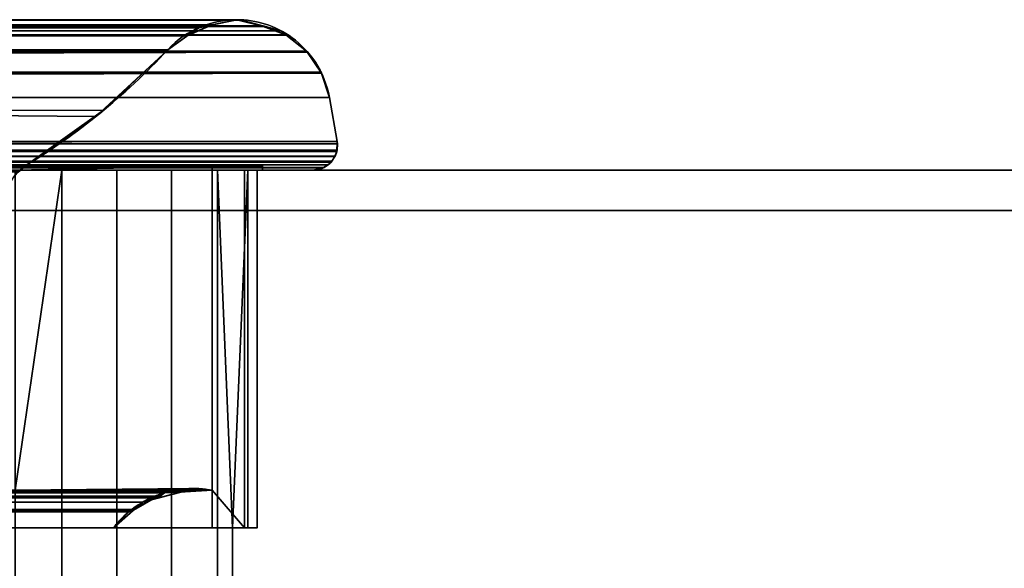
# Model space of a CAD drawing. Header units: millimetres. Extents: x -322 to 8072, y -96 to 57.
# Tile 293 of 295: x 7878 to 7926, y -20 to 7. Entities that reach past the tile are written whole.
import ezdxf

# ---------------------------------------------------------------- set-up
doc = ezdxf.new("R2010")
doc.units = ezdxf.units.MM
doc.layers.add('151', color=7, linetype='Continuous', true_color=0xffffff)

# ---------------------------------------------------------------- blocks, each defined once
blk = doc.blocks.new('UG_SURFACE_016')
at = {"layer": '151', "color": 252, "linetype": 'Continuous', "lineweight": 35}
for points in [[(7111.606, 7.417, 1896.394), (7110.51, 7.123, 1897.49), (7889.488, 7.105, 1897.488)], [(7111.711, 7.419, 1896.289), (7111.606, 7.417, 1896.394), (7889.488, 7.105, 1897.488)], [(7111.75, 7.42, 1896.25), (7111.711, 7.419, 1896.289), (7888.289, 7.403, 1896.289)], [(7889.488, 7.105, 1897.488), (7888.289, 7.403, 1896.289), (7111.711, 7.419, 1896.289)], [(7888.289, 7.403, 1896.289), (7111.781, 7.42, 1896.219), (7111.75, 7.42, 1896.25)], [(7111.781, 7.42, 1896.219), (7888.249, 7.413, 1896.249), (7888.219, 7.42, 1896.219)], [(7111.781, 7.42, 1896.219), (7888.289, 7.403, 1896.289), (7888.249, 7.413, 1896.249)], [(7888.219, 7.42, 1896.219), (7113.007, 7.134, 1894.993), (7111.781, 7.42, 1896.219)], [(7888.219, 7.42, 1896.219), (7886.992, 7.162, 1894.992), (7113.007, 7.134, 1894.993)], [(7500, 7.16, 447.51), (7500, 7.41, 448.752), (7888.25, 7.42, 448.75)], [(7888.25, 7.42, 448.75), (7888.394, 7.417, 448.606), (7500, 7.16, 447.51)], [(7886.953, 7.154, 450.047), (7500, 7.41, 448.752), (7500, 7.42, 448.804)], [(7500, 7.42, 448.804), (7500, 7.16, 450.039), (7886.946, 7.153, 450.054), (7886.953, 7.154, 450.047)], [(7886.953, 7.154, 450.047), (7888.219, 7.42, 448.781), (7500, 7.41, 448.752)], [(7888.219, 7.42, 448.781), (7888.25, 7.42, 448.75), (7888.25, 7.42, 448.75), (7500, 7.41, 448.752)], [(7888.394, 7.417, 448.606), (7889.49, 7.123, 447.511), (7500, 7.16, 447.51)], [(7888.219, 7.42, 448.781), (7886.953, 7.154, 1894.953), (7886.992, 7.162, 1894.992)], [(7888.219, 7.42, 448.781), (7886.953, 7.154, 450.047), (7886.953, 7.154, 1894.953)], [(7886.992, 7.162, 1894.992), (7888.25, 7.42, 448.75), (7888.219, 7.42, 448.781)], [(7886.992, 7.162, 1894.992), (7888.219, 7.42, 1896.219), (7888.25, 7.42, 448.75)], [(7888.219, 7.42, 1896.219), (7888.249, 7.413, 1896.249), (7888.25, 7.42, 448.75)], [(7888.25, 7.42, 448.75), (7888.249, 7.413, 1896.249), (7888.289, 7.403, 1896.289)], [(7888.289, 7.403, 1896.289), (7888.25, 7.42, 448.75), (7888.25, 7.42, 448.75)], [(7888.394, 7.417, 448.606), (7888.25, 7.42, 448.75), (7888.289, 7.403, 1896.289)], [(7888.289, 7.403, 1896.289), (7889.49, 7.123, 447.511), (7888.394, 7.417, 448.606)], [(7888.289, 7.403, 1896.289), (7889.488, 7.105, 1897.488), (7889.49, 7.123, 447.511)], [(7109.604, 6.879, 1898.396), (7109.355, 6.681, 1898.645), (7890.645, 6.681, 1898.645)], [(7889.538, 7.092, 1897.538), (7110.464, 7.11, 1897.536), (7109.604, 6.879, 1898.396)], [(7109.604, 6.879, 1898.396), (7890.396, 6.879, 1898.396), (7889.538, 7.092, 1897.538)], [(7109.604, 6.879, 1898.396), (7890.645, 6.681, 1898.645), (7890.396, 6.879, 1898.396)], [(7110.51, 7.123, 1897.49), (7110.464, 7.11, 1897.536), (7889.538, 7.092, 1897.538)], [(7110.51, 7.123, 1897.49), (7889.538, 7.092, 1897.538), (7889.488, 7.105, 1897.488)], [(7113.839, 6.94, 1894.161), (7113.042, 7.126, 1894.958), (7113.007, 7.134, 1894.993), (7886.992, 7.162, 1894.992)], [(7113.839, 6.94, 1894.161), (7886.992, 7.162, 1894.992), (7886.953, 7.154, 1894.953)], [(7886.953, 7.154, 1894.953), (7114.206, 6.666, 1893.794), (7113.839, 6.94, 1894.161)], [(7886.953, 7.154, 1894.953), (7886.346, 7.026, 1894.346), (7114.206, 6.666, 1893.794)], [(7886.346, 7.026, 1894.346), (7885.796, 6.635, 1893.795), (7114.206, 6.666, 1893.794)], [(7500, 7.05, 446.963), (7500, 7.16, 447.51), (7889.508, 7.118, 447.492)], [(7500, 7.16, 450.039), (7500, 7.033, 450.638), (7885.749, 6.602, 451.251)], [(7885.749, 6.602, 451.251), (7885.774, 6.619, 451.226), (7500, 7.16, 450.039)], [(7885.774, 6.619, 451.226), (7886.346, 7.026, 450.654), (7500, 7.16, 450.039)], [(7886.346, 7.026, 450.654), (7886.946, 7.153, 450.054), (7500, 7.16, 450.039)], [(7889.49, 7.123, 447.511), (7889.508, 7.118, 447.492), (7500, 7.16, 447.51)], [(7889.508, 7.118, 447.492), (7890.396, 6.879, 446.604), (7500, 7.05, 446.963)], [(7500, 6.651, 446.389), (7500, 7.05, 446.963), (7890.396, 6.879, 446.604)], [(7500, 7.033, 450.638), (7500, 6.631, 451.206), (7885.749, 6.602, 451.251)], [(7890.396, 6.879, 446.604), (7890.645, 6.681, 446.355), (7500, 6.651, 446.389)], [(7886.946, 7.153, 450.054), (7885.774, 6.619, 1893.774), (7885.796, 6.635, 1893.795)], [(7886.946, 7.153, 450.054), (7886.346, 7.026, 450.654), (7885.774, 6.619, 1893.774)], [(7886.346, 7.026, 450.654), (7885.774, 6.619, 451.226), (7885.774, 6.619, 1893.774)], [(7885.796, 6.635, 1893.795), (7886.953, 7.154, 450.047), (7886.946, 7.153, 450.054)], [(7885.796, 6.635, 1893.795), (7886.346, 7.026, 1894.346), (7886.953, 7.154, 450.047)], [(7886.346, 7.026, 1894.346), (7886.953, 7.154, 1894.953), (7886.953, 7.154, 450.047)], [(7889.508, 7.118, 447.492), (7889.49, 7.123, 447.511), (7889.488, 7.105, 1897.488)], [(7890.396, 6.879, 446.604), (7889.508, 7.118, 447.492), (7889.488, 7.105, 1897.488)], [(7889.488, 7.105, 1897.488), (7889.538, 7.092, 1897.538), (7890.396, 6.879, 446.604)], [(7890.645, 6.681, 446.355), (7889.538, 7.092, 1897.538), (7890.396, 6.879, 1898.396)], [(7889.538, 7.092, 1897.538), (7890.645, 6.681, 446.355), (7890.396, 6.879, 446.604)], [(7890.396, 6.879, 1898.396), (7890.645, 6.681, 1898.645), (7890.645, 6.681, 446.355)], [(7891.683, 5.856, 1899.683), (7891.668, 5.868, 1899.668), (7109.326, 6.658, 1898.674), (7108.332, 5.868, 1899.668)], [(7109.355, 6.681, 1898.645), (7109.326, 6.658, 1898.674), (7890.674, 6.658, 1898.674)], [(7891.668, 5.868, 1899.668), (7890.674, 6.658, 1898.674), (7109.326, 6.658, 1898.674)], [(7109.355, 6.681, 1898.645), (7890.674, 6.658, 1898.674), (7890.645, 6.681, 1898.645)], [(7114.235, 6.645, 1893.765), (7114.206, 6.666, 1893.794), (7885.796, 6.635, 1893.795)], [(7114.235, 6.645, 1893.765), (7885.796, 6.635, 1893.795), (7885.774, 6.619, 1893.774)], [(7885.774, 6.619, 1893.774), (7115.187, 5.936, 1892.813), (7114.235, 6.645, 1893.765)], [(7885.774, 6.619, 1893.774), (7884.813, 5.936, 1892.813), (7115.187, 5.936, 1892.813)], [(7890.645, 6.681, 446.355), (7890.654, 6.674, 446.346), (7500, 6.651, 446.389)], [(7500, 5.97, 445.407), (7500, 6.651, 446.389), (7890.654, 6.674, 446.346)], [(7890.654, 6.674, 446.346), (7891.668, 5.868, 445.332), (7500, 5.97, 445.407)], [(7500, 6.631, 451.206), (7500, 5.936, 452.187), (7884.813, 5.936, 452.187)], [(7884.813, 5.936, 452.187), (7885.749, 6.602, 451.251), (7500, 6.631, 451.206)], [(7884.813, 5.936, 1892.813), (7885.774, 6.619, 1893.774), (7885.774, 6.619, 451.226), (7885.749, 6.602, 451.251)], [(7885.749, 6.602, 451.251), (7884.813, 5.936, 452.187), (7884.813, 5.936, 1892.813)], [(7891.668, 5.868, 445.332), (7890.654, 6.674, 446.346), (7890.645, 6.681, 1898.645), (7890.674, 6.658, 1898.674)], [(7890.654, 6.674, 446.346), (7890.645, 6.681, 446.355), (7890.645, 6.681, 1898.645)], [(7890.674, 6.658, 1898.674), (7891.668, 5.868, 1899.668), (7891.668, 5.868, 445.332)], [(7108.317, 5.856, 1899.683), (7108.271, 5.819, 1899.729), (7892.406, 4.775, 1900.406)], [(7108.332, 5.868, 1899.668), (7108.317, 5.856, 1899.683), (7891.683, 5.856, 1899.683)], [(7108.317, 5.856, 1899.683), (7892.403, 4.785, 1900.403), (7892.389, 4.827, 1900.389)], [(7892.389, 4.827, 1900.389), (7891.729, 5.819, 1899.729), (7108.317, 5.856, 1899.683)], [(7892.406, 4.775, 1900.406), (7892.403, 4.785, 1900.403), (7108.317, 5.856, 1899.683)], [(7891.729, 5.819, 1899.729), (7891.683, 5.856, 1899.683), (7108.317, 5.856, 1899.683)], [(7120.219, 1.525, 1887.781), (7115.187, 5.936, 1892.813), (7884.813, 5.936, 1892.813)], [(7120.219, 1.525, 1887.781), (7884.813, 5.936, 1892.813), (7881.649, 2.955, 1889.65)], [(7500, 5.87, 445.345), (7500, 5.97, 445.407), (7891.668, 5.868, 445.332)], [(7500, 5.936, 452.187), (7500, 0.256, 459.144), (7877.856, 0.256, 459.144)], [(7877.856, 0.256, 459.144), (7881.263, 2.641, 455.737), (7500, 5.936, 452.187)], [(7881.263, 2.641, 455.737), (7884.813, 5.936, 452.187), (7500, 5.936, 452.187)], [(7891.668, 5.868, 445.332), (7891.672, 5.865, 445.328), (7500, 5.87, 445.345)], [(7500, 4.751, 444.652), (7500, 5.87, 445.345), (7891.672, 5.865, 445.328)], [(7891.672, 5.865, 445.328), (7891.729, 5.819, 445.271), (7500, 4.751, 444.652)], [(7884.813, 5.936, 1892.813), (7884.813, 5.936, 452.187), (7881.263, 2.641, 455.737)], [(7881.649, 2.955, 1889.65), (7884.813, 5.936, 1892.813), (7881.263, 2.641, 455.737)], [(7891.729, 5.819, 445.271), (7891.672, 5.865, 445.328), (7891.668, 5.868, 1899.668), (7891.683, 5.856, 1899.683)], [(7891.672, 5.865, 445.328), (7891.668, 5.868, 445.332), (7891.668, 5.868, 1899.668)], [(7892.403, 4.785, 444.597), (7891.683, 5.856, 1899.683), (7891.729, 5.819, 1899.729)], [(7891.683, 5.856, 1899.683), (7892.403, 4.785, 444.597), (7892.389, 4.827, 444.611)], [(7892.389, 4.827, 444.611), (7891.729, 5.819, 445.271), (7891.683, 5.856, 1899.683)], [(7892.406, 4.775, 1900.406), (7108.271, 5.819, 1899.729), (7107.611, 4.827, 1900.389)], [(7500, 4.751, 444.652), (7891.729, 5.819, 445.271), (7892.389, 4.827, 444.611)], [(7892.403, 4.785, 444.597), (7891.729, 5.819, 1899.729), (7892.389, 4.827, 1900.389)], [(7892.406, 4.775, 1900.406), (7107.594, 4.775, 1900.406), (7107.203, 3.582, 1900.797), (7892.797, 3.582, 1900.797)], [(7107.597, 4.785, 1900.403), (7107.594, 4.775, 1900.406), (7892.406, 4.775, 1900.406)], [(7107.611, 4.827, 1900.389), (7107.597, 4.785, 1900.403), (7892.406, 4.775, 1900.406)], [(7892.389, 4.827, 444.611), (7892.403, 4.785, 444.597), (7500, 4.751, 444.652)], [(7892.403, 4.785, 444.597), (7892.403, 4.783, 444.597), (7500, 4.751, 444.652)], [(7500, 3.582, 444.203), (7500, 4.37, 444.415), (7892.403, 4.783, 444.597)], [(7892.403, 4.783, 444.597), (7892.797, 3.582, 444.203), (7500, 3.582, 444.203)], [(7500, 4.37, 444.415), (7500, 4.751, 444.652), (7892.403, 4.783, 444.597)], [(7892.389, 4.827, 1900.389), (7892.403, 4.785, 1900.403), (7892.403, 4.785, 444.597)], [(7892.797, 3.582, 444.203), (7892.403, 4.783, 444.597), (7892.403, 4.785, 1900.403), (7892.406, 4.775, 1900.406)], [(7892.403, 4.783, 444.597), (7892.403, 4.785, 444.597), (7892.403, 4.785, 1900.403)], [(7892.406, 4.775, 1900.406), (7892.797, 3.582, 1900.797), (7892.797, 3.582, 444.203)], [(7107.203, 3.582, 1900.797), (7106.818, 1.409, 1901.182), (7893.182, 1.409, 1901.182), (7892.797, 3.582, 1900.797)], [(7500, 3.582, 444.203), (7892.797, 3.582, 444.203), (7893.182, 1.409, 443.818), (7500, 1.409, 443.818)], [(7892.797, 3.582, 1900.797), (7893.182, 1.409, 1901.182), (7893.182, 1.409, 443.818), (7892.797, 3.582, 444.203)], [(7122.144, 0.256, 1885.856), (7120.219, 1.525, 1887.781), (7881.649, 2.955, 1889.65)], [(7881.649, 2.955, 1889.65), (7877.856, 0.256, 1885.856), (7122.144, 0.256, 1885.856)], [(7881.649, 2.955, 1889.65), (7881.263, 2.641, 455.737), (7877.856, 0.256, 459.144)], [(7877.856, 0.256, 459.144), (7877.856, 0.256, 1885.856), (7881.649, 2.955, 1889.65)], [(7893.182, 1.409, 1901.182), (7106.802, 1.121, 1901.197), (7106.841, 0.919, 1901.16)], [(7893.182, 1.409, 1901.182), (7106.818, 1.409, 1901.182), (7106.802, 1.121, 1901.197)], [(7106.841, 0.919, 1901.16), (7893.196, 1.299, 1901.196), (7893.182, 1.409, 1901.182)], [(7893.179, 0.978, 1901.179), (7893.196, 1.299, 1901.196), (7106.841, 0.919, 1901.16)], [(7106.841, 0.919, 1901.16), (7893.16, 0.92, 1901.161), (7893.179, 0.978, 1901.179)], [(7500, 0.915, 443.834), (7500, 1.409, 443.818), (7893.182, 1.409, 443.818)], [(7893.182, 1.409, 443.818), (7893.196, 1.299, 443.804), (7500, 0.915, 443.834)], [(7500, 0.915, 443.834), (7893.196, 1.299, 443.804), (7893.179, 0.978, 443.821)], [(7893.179, 0.978, 443.821), (7893.16, 0.92, 443.839), (7500, 0.915, 443.834)], [(7893.182, 1.409, 1901.182), (7893.16, 0.92, 443.839), (7893.179, 0.978, 443.821)], [(7893.182, 1.409, 1901.182), (7893.196, 1.299, 1901.196), (7893.16, 0.919, 443.84)], [(7893.16, 0.919, 443.84), (7893.16, 0.92, 443.839), (7893.182, 1.409, 1901.182)], [(7893.16, 0.919, 443.84), (7893.196, 1.299, 1901.196), (7893.179, 0.978, 1901.179)], [(7893.179, 0.978, 1901.179), (7893.16, 0.92, 1901.161), (7893.16, 0.919, 443.84)], [(7893.179, 0.978, 443.821), (7893.196, 1.299, 443.804), (7893.182, 1.409, 1901.182)], [(7893.196, 1.299, 443.804), (7893.182, 1.409, 443.818), (7893.182, 1.409, 1901.182)], [(7893.16, 0.919, 1901.16), (7893.16, 0.92, 1901.161), (7106.841, 0.919, 1901.16)], [(7106.841, 0.919, 1901.16), (7106.841, 0.918, 1901.159), (7893.07, 0.665, 1901.07)], [(7893.07, 0.665, 1901.07), (7893.085, 0.687, 1901.085), (7106.841, 0.919, 1901.16)], [(7893.085, 0.687, 1901.085), (7893.16, 0.919, 1901.16), (7106.841, 0.919, 1901.16)], [(7893.07, 0.665, 1901.07), (7106.841, 0.918, 1901.159), (7106.855, 0.842, 1901.145)], [(7106.855, 0.842, 1901.145), (7106.932, 0.667, 1901.068), (7893.07, 0.665, 1901.07)], [(7893.07, 0.664, 1901.07), (7106.932, 0.667, 1901.068), (7106.933, 0.666, 1901.067)], [(7893.07, 0.664, 1901.07), (7893.07, 0.665, 1901.07), (7106.932, 0.667, 1901.068)], [(7893.07, 0.664, 1901.07), (7106.933, 0.666, 1901.067), (7106.968, 0.588, 1901.032)], [(7893.07, 0.664, 1901.07), (7106.968, 0.588, 1901.032), (7107.087, 0.446, 1900.913)], [(7107.087, 0.446, 1900.913), (7892.917, 0.435, 1900.917), (7893.07, 0.664, 1901.07)], [(7500, 0.915, 443.834), (7893.16, 0.92, 443.839), (7893.16, 0.919, 443.84)], [(7500, 0.915, 443.834), (7893.16, 0.919, 443.84), (7893.085, 0.687, 443.915)], [(7500, 0.915, 443.834), (7893.085, 0.687, 443.915), (7893.07, 0.665, 443.93)], [(7893.07, 0.665, 443.93), (7500, 0.672, 443.95), (7500, 0.915, 443.834)], [(7500, 0.475, 444.044), (7500, 0.672, 443.95), (7893.07, 0.665, 443.93)], [(7500, 0.475, 444.044), (7893.07, 0.665, 443.93), (7893.07, 0.664, 443.93)], [(7500, 0.475, 444.044), (7893.07, 0.664, 443.93), (7892.917, 0.435, 444.083)], [(7893.07, 0.664, 1901.07), (7892.917, 0.435, 1900.917), (7892.916, 0.434, 444.084), (7892.917, 0.435, 444.083)], [(7892.917, 0.435, 444.083), (7893.07, 0.664, 443.93), (7893.07, 0.664, 1901.07)], [(7893.16, 0.919, 1901.16), (7893.07, 0.665, 443.93), (7893.085, 0.687, 443.915)], [(7893.07, 0.665, 443.93), (7893.16, 0.919, 1901.16), (7893.085, 0.687, 1901.085)], [(7893.085, 0.687, 1901.085), (7893.07, 0.665, 1901.07), (7893.07, 0.664, 443.93), (7893.07, 0.665, 443.93)], [(7893.07, 0.665, 1901.07), (7893.07, 0.664, 1901.07), (7893.07, 0.664, 443.93)], [(7893.085, 0.687, 443.915), (7893.16, 0.919, 443.84), (7893.16, 0.919, 1901.16)], [(7893.16, 0.92, 1901.161), (7893.16, 0.919, 1901.16), (7893.16, 0.919, 443.84)], [(8059, 0, 2017), (6941, 0, 2017), (6941, -26, 2017), (8059, -26, 2017)], [(8059, -2), (6941, -2), (6941, 0, 2), (8059, 0, 2)], [(7500, 0, 445), (7892, 0, 445), (8059, 0, 2), (6941, 0, 2)], [(7892, 0, 1900), (7108, 0, 1900), (6941, 0, 2017), (8059, 0, 2017)], [(7892.916, 0.434, 1900.916), (7107.087, 0.446, 1900.913), (7107.09, 0.443, 1900.91)], [(7892.916, 0.434, 1900.916), (7892.917, 0.435, 1900.917), (7107.087, 0.446, 1900.913)], [(7892.889, 0.395, 1900.89), (7107.09, 0.443, 1900.91), (7107.216, 0.291, 1900.784)], [(7892.889, 0.395, 1900.89), (7892.916, 0.434, 1900.916), (7107.09, 0.443, 1900.91)], [(7892.889, 0.395, 1900.89), (7107.216, 0.291, 1900.784), (7107.285, 0.253, 1900.715)], [(7107.285, 0.253, 1900.715), (7892.713, 0.258, 1900.713), (7892.889, 0.395, 1900.89)], [(7892.71, 0.256, 1900.71), (7892.713, 0.258, 1900.713), (7107.285, 0.253, 1900.715)], [(7892.71, 0.256, 1900.71), (7107.285, 0.253, 1900.715), (7107.287, 0.252, 1900.713)], [(7892.554, 0.135, 1900.554), (7892.71, 0.256, 1900.71), (7107.287, 0.252, 1900.713)], [(7107.287, 0.252, 1900.713), (7107.52, 0.121, 1900.48), (7892.482, 0.118, 1900.482)], [(7892.482, 0.118, 1900.482), (7892.554, 0.135, 1900.554), (7107.287, 0.252, 1900.713)], [(7892.481, 0.118, 1900.481), (7107.52, 0.121, 1900.48), (7107.522, 0.12, 1900.478)], [(7892.481, 0.118, 1900.481), (7892.482, 0.118, 1900.482), (7107.52, 0.121, 1900.48)], [(7892.481, 0.118, 1900.481), (7107.522, 0.12, 1900.478), (7107.636, 0.057, 1900.364)], [(7892.481, 0.118, 1900.481), (7107.636, 0.057, 1900.364), (7108, 0, 1900)], [(7108, 0, 1900), (7892, 0, 1900), (7892.481, 0.118, 1900.481)], [(7110.5, 0.2, 447.5), (7110.5, 0, 447.5), (7889.5, 0, 447.5), (7889.5, 0.2, 447.5)], [(7110.5, 0.2, 1897.5), (7889.5, 0.2, 1897.5), (7889.5, 0, 1897.5), (7110.5, 0, 1897.5)], [(7889.5, 0.2, 1897.5), (7110.5, 0.2, 1897.5), (7113, 0.2, 1895), (7887, 0.2, 1895)], [(7887, 0.2, 450), (7113, 0.2, 450), (7110.5, 0.2, 447.5), (7889.5, 0.2, 447.5)], [(7110.5, 0, 447.5), (7879.586, 0, 448.47), (7882.299, 0, 447.95)], [(7882.299, 0, 447.95), (7889.5, 0, 447.5), (7110.5, 0, 447.5)], [(7877.285, 0, 450), (7879.586, 0, 448.47), (7110.5, 0, 447.5), (7117.701, 0, 447.95)], [(7117.701, 0, 1897.05), (7110.5, 0, 1897.5), (7889.5, 0, 1897.5)], [(7122.715, 0, 1895), (7877.285, 0, 1895), (7887, 0.2, 1895), (7113, 0.2, 1895)], [(7877.285, 0, 450), (7122.715, 0, 450), (7113, 0.2, 450), (7887, 0.2, 450)], [(7889.5, 0, 1897.5), (7120.414, 0, 1896.53), (7117.701, 0, 1897.05)], [(7122.715, 0, 1895), (7120.414, 0, 1896.53), (7889.5, 0, 1897.5), (7882.299, 0, 1897.05)], [(7122.514, -0.027, 1885.486), (7122.144, 0.256, 1885.856), (7877.856, 0.256, 1885.856)], [(7122.514, -0.027, 1885.486), (7877.856, 0.256, 1885.856), (7877.486, -0.027, 1885.486)], [(7882.299, 0, 1897.05), (7879.586, 0, 1896.53), (7122.715, 0, 1895)], [(7879.586, 0, 1896.53), (7877.285, 0, 1895), (7122.715, 0, 1895)], [(7892.917, 0.435, 444.083), (7500, 0.437, 444.087), (7500, 0.475, 444.044)], [(7500, 0.437, 444.087), (7892.889, 0.395, 444.11), (7892.713, 0.258, 444.287)], [(7500, 0.437, 444.087), (7892.916, 0.434, 444.084), (7892.889, 0.395, 444.11)], [(7500, 0.437, 444.087), (7892.917, 0.435, 444.083), (7892.916, 0.434, 444.084)], [(7892.713, 0.258, 444.287), (7500, 0.254, 444.297), (7500, 0.437, 444.087)], [(7500, 0.254, 444.297), (7892.713, 0.258, 444.287), (7892.71, 0.256, 444.29)], [(7500, 0.254, 444.297), (7892.71, 0.256, 444.29), (7892.554, 0.135, 444.446)], [(7877.433, -0.109, 459.567), (7877.856, 0.256, 459.144), (7500, 0.256, 459.144)], [(7892.554, 0.135, 444.446), (7500, 0.155, 444.409), (7500, 0.254, 444.297)], [(7500, 0.155, 444.409), (7892.554, 0.135, 444.446), (7892.482, 0.118, 444.518)], [(7892.482, 0.118, 444.518), (7500, 0.118, 444.522), (7500, 0.155, 444.409)], [(7500, 0.118, 444.522), (7892.481, 0.118, 444.518), (7892, 0, 445)], [(7500, 0.118, 444.522), (7892.482, 0.118, 444.518), (7892.481, 0.118, 444.518)], [(7892, 0, 445), (7500, 0.009, 444.855), (7500, 0.118, 444.522)], [(7892, 0, 445), (7500, 0, 445), (7500, 0.009, 444.855)], [(7877.285, 0, 1895), (7877.285, -15.8, 1895), (7887, -15.8, 1895), (7887, 0.2, 1895)], [(7887, 0.2, 450), (7887, -15.8, 450), (7877.285, -15.8, 450), (7877.285, 0, 450)], [(7879.586, 0, 448.47), (7877.285, 0, 450), (7877.285, -15.8, 450)], [(7877.285, -15.8, 450), (7877.285, -23.5, 450), (7879.586, -39.3, 448.47), (7879.586, 0, 448.47)], [(7879.586, 0, 1896.53), (7879.586, -39.3, 1896.53), (7877.285, -23.5, 1895), (7877.285, -15.8, 1895)], [(7877.285, -15.8, 1895), (7877.285, 0, 1895), (7879.586, 0, 1896.53)], [(7877.435, -0.093, 1885.435), (7877.856, 0.256, 459.144), (7877.433, -0.109, 459.567)], [(7877.435, -0.093, 1885.435), (7877.486, -0.027, 1885.486), (7877.856, 0.256, 459.144)], [(7877.486, -0.027, 1885.486), (7877.856, 0.256, 1885.856), (7877.856, 0.256, 459.144)], [(7879.586, 0, 448.47), (7879.586, -39.3, 448.47), (7882.299, -39.3, 447.95), (7882.299, 0, 447.95)], [(7882.299, 0, 1897.05), (7882.299, -39.3, 1897.05), (7879.586, -39.3, 1896.53), (7879.586, 0, 1896.53)], [(7889.5, 0, 447.5), (7882.299, 0, 447.95), (7885.003, 0, 448.52)], [(7885.003, 0, 1896.48), (7882.299, 0, 1897.05), (7889.5, 0, 1897.5)], [(7882.299, 0, 447.95), (7882.299, -39.3, 447.95), (7885.003, -39.3, 448.52), (7885.003, 0, 448.52)], [(7885.003, 0, 1896.48), (7885.003, -39.3, 1896.48), (7882.299, -39.3, 1897.05), (7882.299, 0, 1897.05)], [(7885.003, 0, 448.52), (7887.275, 0, 450.092), (7889.5, 0, 447.5)], [(7887.275, 0, 1894.908), (7885.003, 0, 1896.48), (7889.5, 0, 1897.5)], [(7885.003, 0, 448.52), (7885.003, -39.3, 448.52), (7887.275, -39.3, 450.092), (7887.275, 0, 450.092)], [(7887.275, 0, 1894.908), (7887.275, -39.3, 1894.908), (7885.003, -39.3, 1896.48), (7885.003, 0, 1896.48)], [(7887, 0.2, 1895), (7887, 0.2, 450), (7889.5, 0.2, 447.5), (7889.5, 0.2, 1897.5)], [(7887, 0.2, 1895), (7887, -15.8, 1895), (7887, -15.8, 1884.922), (7887, 0, 1884.922)], [(7887, 0, 1884.922), (7887, 0, 460.078), (7887, 0.2, 450), (7887, 0.2, 1895)], [(7887, 0, 460.078), (7887, -15.8, 460.078), (7887, -15.8, 450), (7887, 0.2, 450)], [(7887, 0, 1884.922), (7888.613, 0, 1887.165), (7889.5, 0, 447.5), (7889.233, 0, 455.142)], [(7889.233, 0, 455.142), (7888.613, 0, 457.835), (7887, 0, 1884.922)], [(7888.613, 0, 457.835), (7887, 0, 460.078), (7887, 0, 1884.922)], [(7887, -15.8, 460.078), (7887, 0, 460.078), (7888.613, 0, 457.835), (7888.613, -17.65, 457.835)], [(7888.613, -17.65, 1887.165), (7888.613, 0, 1887.165), (7887, 0, 1884.922), (7887, -15.8, 1884.922)], [(7889.5, 0, 1897.5), (7888.762, 0, 1892.58), (7887.275, 0, 1894.908)], [(7887.275, 0, 450.092), (7888.762, 0, 452.42), (7889.5, 0, 447.5)], [(7888.762, 0, 452.42), (7887.275, 0, 450.092), (7888.014, -17.65, 451)], [(7888.014, -21.65, 451), (7888.014, -17.65, 451), (7887.275, 0, 450.092), (7887.275, -39.3, 450.092)], [(7887.275, -39.3, 1894.908), (7887.275, 0, 1894.908), (7888.014, -17.65, 1894), (7888.014, -21.65, 1894)], [(7888.014, -17.65, 1894), (7887.275, 0, 1894.908), (7888.762, 0, 1892.58)], [(7888.014, -17.65, 451), (7888.762, -17.65, 452.42), (7888.762, 0, 452.42)], [(7888.762, 0, 1892.58), (7888.762, -17.65, 1892.58), (7888.014, -17.65, 1894)], [(7889.5, 0, 447.5), (7888.613, 0, 1887.165), (7889.233, 0, 1889.858)], [(7888.613, -17.65, 457.835), (7888.613, 0, 457.835), (7889.233, 0, 455.142), (7889.233, -17.65, 455.142)], [(7889.233, -17.65, 1889.858), (7889.233, 0, 1889.858), (7888.613, 0, 1887.165), (7888.613, -17.65, 1887.165)], [(7889.5, 0, 447.5), (7888.762, 0, 452.42), (7889.233, 0, 455.142)], [(7889.233, 0, 1889.858), (7888.762, 0, 1892.58), (7889.5, 0, 1897.5)], [(7889.233, -17.65, 455.142), (7889.233, 0, 455.142), (7888.762, 0, 452.42), (7888.762, -17.65, 452.42)], [(7888.762, -17.65, 1892.58), (7888.762, 0, 1892.58), (7889.233, 0, 1889.858), (7889.233, -17.65, 1889.858)], [(7889.233, 0, 1889.858), (7889.5, 0, 1897.5), (7889.5, 0, 447.5)], [(7889.5, 0.2, 1897.5), (7889.5, 0.2, 447.5), (7889.5, 0, 447.5), (7889.5, 0, 1897.5)], [(7892.481, 0.118, 444.518), (7892.481, 0.118, 1900.481), (7892, 0, 1900), (7892, 0, 445)], [(7892, 0, 445), (7892, 0, 1900), (8059, 0, 2017), (8059, 0, 2)], [(7892.554, 0.135, 1900.554), (7892.482, 0.118, 1900.482), (7892.481, 0.118, 444.518), (7892.482, 0.118, 444.518)], [(7892.482, 0.118, 1900.482), (7892.481, 0.118, 1900.481), (7892.481, 0.118, 444.518)], [(7892.71, 0.256, 1900.71), (7892.482, 0.118, 444.518), (7892.554, 0.135, 444.446)], [(7892.482, 0.118, 444.518), (7892.71, 0.256, 1900.71), (7892.554, 0.135, 1900.554)], [(7892.554, 0.135, 444.446), (7892.71, 0.256, 444.29), (7892.71, 0.256, 1900.71)], [(7892.889, 0.395, 1900.89), (7892.713, 0.258, 1900.713), (7892.71, 0.256, 444.29), (7892.713, 0.258, 444.287)], [(7892.713, 0.258, 1900.713), (7892.71, 0.256, 1900.71), (7892.71, 0.256, 444.29)], [(7892.916, 0.434, 1900.916), (7892.713, 0.258, 444.287), (7892.889, 0.395, 444.11)], [(7892.713, 0.258, 444.287), (7892.916, 0.434, 1900.916), (7892.889, 0.395, 1900.89)], [(7892.889, 0.395, 444.11), (7892.916, 0.434, 444.084), (7892.916, 0.434, 1900.916)], [(7892.917, 0.435, 1900.917), (7892.916, 0.434, 1900.916), (7892.916, 0.434, 444.084)], [(6941, -26), (6941, -2), (8059, -2), (8059, -26)], [(7114.457, -15.793, 1893.543), (7885.551, -15.876, 1893.551), (7877.285, -15.8, 1895)], [(7884.327, -16.095, 1892.328), (7114.457, -15.793, 1893.543), (7115.354, -15.924, 1892.646)], [(7884.327, -16.095, 1892.328), (7884.646, -15.924, 1892.646), (7114.457, -15.793, 1893.543)], [(7884.646, -15.924, 1892.646), (7885.551, -15.876, 1893.551), (7114.457, -15.793, 1893.543)], [(7115.354, -15.924, 1892.646), (7884.208, -16.159, 1892.208), (7884.327, -16.095, 1892.328)], [(7115.354, -15.924, 1892.646), (7115.673, -16.095, 1892.328), (7115.792, -16.159, 1892.208), (7884.208, -16.159, 1892.208)], [(7500, -15.795, 451.817), (7884.332, -16.183, 452.668), (7884.316, -16.187, 452.683)], [(7500, -15.795, 451.817), (7885.677, -15.822, 451.323), (7884.332, -16.183, 452.668)], [(7884.316, -16.187, 452.683), (7500, -16.115, 452.658), (7500, -15.795, 451.817)], [(7500, -15.795, 451.817), (7500, -15.797, 451.332), (7885.677, -15.822, 451.323)], [(7885.677, -15.822, 451.323), (7500, -15.797, 451.332), (7877.285, -15.8, 450)], [(7877.285, -15.8, 450), (7886.079, -15.715, 450.921), (7885.68, -15.821, 451.32)], [(7877.285, -15.8, 450), (7887, -15.8, 450), (7886.079, -15.715, 450.921)], [(7877.285, -15.8, 450), (7885.68, -15.821, 451.32), (7885.677, -15.822, 451.323)], [(7885.551, -15.876, 1893.551), (7885.672, -15.87, 1893.672), (7877.285, -15.8, 1895)], [(7885.672, -15.87, 1893.672), (7887, -15.8, 1895), (7877.285, -15.8, 1895)], [(7884.646, -15.924, 1892.646), (7884.327, -16.095, 1892.328), (7884.332, -16.183, 452.668)], [(7885.551, -15.876, 1893.551), (7884.332, -16.183, 452.668), (7885.677, -15.822, 451.323)], [(7885.551, -15.876, 1893.551), (7884.646, -15.924, 1892.646), (7884.332, -16.183, 452.668)], [(7885.677, -15.822, 451.323), (7885.672, -15.87, 1893.672), (7885.551, -15.876, 1893.551)], [(7885.672, -15.87, 1893.672), (7885.68, -15.821, 451.32), (7887, -15.8, 460.078)], [(7887, -15.8, 460.078), (7887, -15.8, 1884.922), (7885.672, -15.87, 1893.672)], [(7887, -15.8, 1884.922), (7887, -15.8, 1895), (7885.672, -15.87, 1893.672)], [(7885.677, -15.822, 451.323), (7885.68, -15.821, 451.32), (7885.672, -15.87, 1893.672)], [(7885.68, -15.821, 451.32), (7886.079, -15.715, 450.921), (7887, -15.8, 460.078)], [(7886.079, -15.715, 450.921), (7887, -15.8, 450), (7887, -15.8, 460.078)], [(7887, -15.8, 1884.922), (7887, -15.8, 460.078), (7887, -17.65, 460.078), (7887, -17.65, 1884.922)], [(7888.613, -17.65, 457.835), (7887, -17.65, 460.078), (7887, -15.8, 460.078)], [(7887, -15.8, 1884.922), (7887, -17.65, 1884.922), (7888.613, -17.65, 1887.165)], [(7115.792, -16.159, 1892.208), (7882.885, -16.868, 1890.885), (7883.101, -16.752, 1891.101)], [(7882.885, -16.868, 1890.885), (7115.792, -16.159, 1892.208), (7116.899, -16.752, 1891.101)], [(7883.101, -16.752, 1891.101), (7884.208, -16.159, 1892.208), (7115.792, -16.159, 1892.208)], [(7500, -16.115, 452.658), (7884.316, -16.187, 452.683), (7883.58, -16.384, 453.42)], [(7883.58, -16.384, 453.42), (7500, -16.441, 453.516), (7500, -16.115, 452.658)], [(7883.58, -16.384, 453.42), (7500, -16.755, 453.868), (7500, -16.441, 453.516)], [(7883.58, -16.384, 453.42), (7883.122, -16.783, 453.878), (7883.1, -16.803, 453.9), (7500, -16.755, 453.868)], [(7884.208, -16.159, 1892.208), (7883.101, -16.752, 1891.101), (7883.122, -16.783, 453.878)], [(7884.208, -16.159, 1892.208), (7883.122, -16.783, 453.878), (7883.58, -16.384, 453.42)], [(7883.58, -16.384, 453.42), (7884.327, -16.095, 1892.328), (7884.208, -16.159, 1892.208)], [(7883.58, -16.384, 453.42), (7884.316, -16.187, 452.683), (7884.332, -16.183, 452.668), (7884.327, -16.095, 1892.328)], [(7116.899, -16.752, 1891.101), (7882.884, -16.869, 1890.884), (7882.885, -16.868, 1890.885)], [(7116.899, -16.752, 1891.101), (7117.115, -16.868, 1890.885), (7882.884, -16.869, 1890.884)], [(7117.115, -16.868, 1890.885), (7117.116, -16.869, 1890.884), (7882.884, -16.869, 1890.884)], [(7117.871, -17.65, 1890.128), (7882.129, -17.65, 1890.128), (7882.884, -16.869, 1890.884), (7117.116, -16.869, 1890.884)], [(7500, -16.755, 453.868), (7883.1, -16.803, 453.9), (7882.129, -17.65, 454.872)], [(7882.129, -17.65, 454.872), (7500, -17.65, 454.872), (7500, -16.755, 453.868)], [(7882.885, -16.868, 1890.885), (7882.129, -17.65, 454.872), (7883.1, -16.803, 453.9)], [(7882.129, -17.65, 454.872), (7882.885, -16.868, 1890.885), (7882.884, -16.869, 1890.884)], [(7882.884, -16.869, 1890.884), (7882.129, -17.65, 1890.128), (7882.129, -17.65, 454.872)], [(7883.1, -16.803, 453.9), (7883.101, -16.752, 1891.101), (7882.885, -16.868, 1890.885)], [(7883.1, -16.803, 453.9), (7883.122, -16.783, 453.878), (7883.101, -16.752, 1891.101)], [(7500, -17.65, 454.872), (7882.129, -17.65, 454.872), (7888.014, -17.65, 451), (7111.986, -17.65, 451)], [(7111.986, -17.65, 1894), (7888.014, -17.65, 1894), (7882.129, -17.65, 1890.128), (7117.871, -17.65, 1890.128)], [(7888.014, -21.65, 1894), (7888.014, -17.65, 1894), (7111.986, -17.65, 1894), (7111.986, -21.65, 1894)], [(7888.014, -17.65, 451), (7888.014, -21.65, 451), (7111.986, -21.65, 451), (7111.986, -17.65, 451)], [(7882.129, -17.65, 454.872), (7887, -17.65, 460.078), (7888.613, -17.65, 457.835)], [(7888.613, -17.65, 457.835), (7889.233, -17.65, 455.142), (7888.762, -17.65, 452.42), (7882.129, -17.65, 454.872)], [(7882.129, -17.65, 1890.128), (7888.762, -17.65, 1892.58), (7889.233, -17.65, 1889.858)], [(7882.129, -17.65, 454.872), (7882.129, -17.65, 1890.128), (7887, -17.65, 1884.922), (7887, -17.65, 460.078)], [(7882.129, -17.65, 1890.128), (7888.014, -17.65, 1894), (7888.762, -17.65, 1892.58)], [(7889.233, -17.65, 1889.858), (7888.613, -17.65, 1887.165), (7887, -17.65, 1884.922), (7882.129, -17.65, 1890.128)], [(7888.762, -17.65, 452.42), (7888.014, -17.65, 451), (7882.129, -17.65, 454.872)]]:
    blk.add_3dface(points, dxfattribs=at)

msp = doc.modelspace()

# ---------------------------------------------------------------- linework, layer by layer
at = {"layer": '151', "color": 253, "linetype": 'Continuous', "lineweight": -3}
for p, q in [((7892.797, 3.582, 444.203), (7893.182, 1.409, 443.818)), ((7892.797, 3.582, 1900.797), (7893.182, 1.409, 1901.182)), ((7106.818, 1.409, 1901.182), (7893.182, 1.409, 1901.182)), ((7893.182, 1.409, 443.818), (7500, 1.409, 443.818)), ((7893.182, 1.409, 1901.182), (7893.182, 1.409, 443.818)), ((8059, 0, 2017), (6941, 0, 2017)), ((8059, 0, 2), (6941, 0, 2)), ((7889.5, 0.2, 447.5), (7110.5, 0.2, 447.5)), ((7110.5, 0.2, 1897.5), (7889.5, 0.2, 1897.5)), ((7110.5, 0, 1897.5), (7889.5, 0, 1897.5)), ((7889.5, 0, 447.5), (7110.5, 0, 447.5)), ((7887, 0.2, 450), (7113, 0.2, 450)), ((7113, 0.2, 1895), (7887, 0.2, 1895)), ((7887, 0.2, 1895), (7887, 0.2, 450)), ((7887, -15.8, 1895), (7887, 0.2, 1895)), ((7887, 0.2, 450), (7887, -15.8, 450)), ((7887, 0, 1884.922), (7887, 0, 460.078)), ((7887, 0, 1884.922), (7887, -15.8, 1884.922)), ((7887, 0, 460.078), (7887, -15.8, 460.078)), ((7889.5, 0.2, 1897.5), (7889.5, 0, 1897.5)), ((7889.5, 0.2, 1897.5), (7889.5, 0.2, 447.5)), ((7889.5, 0, 447.5), (7889.5, 0.2, 447.5)), ((7889.5, 0, 1897.5), (7889.5, 0, 447.5)), ((6941, -2), (8059, -2)), ((7887, -15.8, 450), (7877.286, -15.8, 450)), ((7877.286, -15.8, 1895), (7887, -15.8, 1895)), ((7887, -15.8, 460.078), (7887, -15.8, 450)), ((7887, -15.8, 1895), (7887, -15.8, 1884.922)), ((7887, -15.8, 1884.922), (7887, -17.65, 1884.922)), ((7887, -15.8, 460.078), (7887, -17.65, 460.078)), ((7887, -15.8, 1884.922), (7887, -15.8, 460.078)), ((7111.986, -17.65, 451), (7888.014, -17.65, 451)), ((7888.014, -17.65, 1894), (7111.986, -17.65, 1894)), ((7887, -17.65, 1884.922), (7887, -17.65, 460.078)), ((7888.014, -17.65, 451), (7888.014, -21.65, 451)), ((7888.014, -21.65, 1894), (7888.014, -17.65, 1894))]:
    msp.add_line(p, q, dxfattribs=at)
at = {"layer": '151', "color": 253, "linetype": 'Continuous', "lineweight": -3, "extrusion": (0, 1, 0)}
for centre, start, end in [((-7882.235, 1890.05), 45, 227.1034), ((-7882.235, 454.95), 132.8966, 315)]:
    msp.add_arc(centre, 7, start, end, dxfattribs=at)
at = {"layer": '151', "color": 253, "linetype": 'Continuous', "lineweight": -3, "extrusion": (0, 1, 5.41234e-13)}
for centre, start, end in [((-7882.235, 454.95, -17.65), 132.8966, 214.3502), ((-7882.235, 1890.05, -17.65), 145.6498, 227.1034)]:
    msp.add_arc(centre, 7, start, end, dxfattribs=at)
at = {"layer": '151', "color": 253, "linetype": 'Continuous', "lineweight": -3}
for points, degree, knots in [([(7888.219, 7.42, 448.781), (7887.61, 7.42, 449.39), (7887.013, 7.306, 449.987), (7885.842, 6.817, 451.158), (7885.296, 6.455, 451.704), (7884.813, 5.936, 452.187)], 3, [0, 0, 0, 0, 0.5, 0.5, 1, 1, 1, 1]), ([(7884.813, 5.936, 1892.813), (7885.296, 6.455, 1893.296), (7885.842, 6.817, 1893.842), (7887.013, 7.306, 1895.013), (7887.61, 7.42, 1895.61), (7888.219, 7.42, 1896.219)], 3, [0, 0, 0, 0, 0.5, 0.5, 1, 1, 1, 1]), ([(7888.219, 7.42, 1896.219), (7889.17, 7.42, 1897.17), (7890.125, 7.138, 1898.125), (7891.805, 5.908, 1899.805), (7892.563, 4.904, 1900.563), (7892.797, 3.582, 1900.797)], 3, [0, 0, 0, 0, 0.5, 0.5, 1, 1, 1, 1]), ([(7892.797, 3.582, 444.203), (7892.563, 4.904, 444.437), (7891.805, 5.908, 445.195), (7890.125, 7.138, 446.875), (7889.17, 7.42, 447.83), (7888.219, 7.42, 448.781)], 3, [0, 0, 0, 0, 0.5, 0.5, 1, 1, 1, 1]), ([(7892, 0, 1900), (7892.296, 0, 1900.296), (7892.592, 0.102, 1900.592), (7892.957, 0.457, 1900.957), (7893.065, 0.612, 1901.065), (7893.197, 0.985, 1901.197), (7893.218, 1.204, 1901.218), (7893.182, 1.409, 1901.182)], 3, [0, 0, 0, 0, 0.5, 0.5, 0.75, 0.75, 1, 1, 1, 1]), ([(7892, 0, 445), (7892.296, 0, 444.704), (7892.592, 0.102, 444.408), (7892.957, 0.457, 444.043), (7893.065, 0.612, 443.935), (7893.197, 0.985, 443.803), (7893.218, 1.204, 443.782), (7893.182, 1.409, 443.818)], 3, [0, 0, 0, 0, 0.5, 0.5, 0.75, 0.75, 1, 1, 1, 1]), ([(7876.8, -1.623, 1884.8), (7876.8, -1.195, 1884.8), (7876.931, -0.787, 1884.931), (7877.324, -0.149, 1885.324), (7877.579, 0.088, 1885.579), (7877.856, 0.256, 1885.856)], 3, [0, 0, 0, 0, 0.5, 0.5, 1, 1, 1, 1]), ([(7877.856, 0.256, 459.144), (7877.58, 0.088, 459.42), (7877.324, -0.149, 459.676), (7876.932, -0.785, 460.068), (7876.8, -1.195, 460.2), (7876.8, -1.623, 460.2)], 3, [0, 0, 0, 0, 0.5, 0.5, 1, 1, 1, 1]), ([(7887, -15.8, 1895), (7886.135, -15.638, 1894.135), (7885.267, -15.701, 1893.267), (7883.581, -16.292, 1891.581), (7882.773, -16.819, 1890.773), (7882.129, -17.65, 1890.129)], 3, [0, 0, 0, 0, 0.5, 0.5, 1, 1, 1, 1]), ([(7882.129, -17.65, 1890.129), (7317.871, -17.65, 1890.129), (7117.871, -17.65, 1890.129)], 1, [0, 0, 0.738308, 1, 1])]:
    msp.add_open_spline(points, degree=degree, knots=knots, dxfattribs=at)
for points, degree in [([(7115.187, 5.936, 1892.813), (7371.729, 5.936, 1892.813), (7628.271, 5.936, 1892.813), (7884.813, 5.936, 1892.813)], 3), ([(7884.813, 5.936, 452.187), (7756.542, 5.936, 452.187), (7628.271, 5.936, 452.187), (7500, 5.936, 452.187)], 3), ([(7877.856, 0.256, 1885.856), (7880.323, 1.76, 1888.323), (7882.675, 3.635, 1890.675), (7884.813, 5.936, 1892.813)], 3), ([(7884.813, 5.936, 452.187), (7882.675, 3.636, 454.325), (7880.323, 1.76, 456.677), (7877.856, 0.256, 459.144)], 3), ([(7884.813, 5.936, 1892.813), (7884.813, 5.936, 1412.604), (7884.813, 5.936, 932.396), (7884.813, 5.936, 452.187)], 3), ([(7107.203, 3.582, 1900.797), (7369.068, 3.582, 1900.797), (7630.932, 3.582, 1900.797), (7892.797, 3.582, 1900.797)], 3), ([(7892.797, 3.582, 444.203), (7761.865, 3.582, 444.203), (7630.932, 3.582, 444.203), (7500, 3.582, 444.203)], 3), ([(7892.797, 3.582, 1900.797), (7892.797, 3.582, 1415.266), (7892.797, 3.582, 929.734), (7892.797, 3.582, 444.203)], 3), ([(7122.144, 0.256, 1885.856), (7374.048, 0.256, 1885.856), (7625.952, 0.256, 1885.856), (7877.856, 0.256, 1885.856)], 3), ([(7877.856, 0.256, 459.144), (7751.904, 0.256, 459.144), (7625.952, 0.256, 459.144), (7500, 0.256, 459.144)], 3), ([(7877.856, 0.256, 1885.856), (7877.856, 0.256, 1410.285), (7877.856, 0.256, 934.715), (7877.856, 0.256, 459.144)], 3), ([(7108, 0, 1900), (7369.333, 0, 1900), (7630.667, 0, 1900), (7892, 0, 1900)], 3), ([(7892, 0, 445), (7761.333, 0, 445), (7630.667, 0, 445), (7500, 0, 445)], 3), ([(7892, 0, 1900), (7892, 0, 1415), (7892, 0, 930), (7892, 0, 445)], 3), ([(7887, -15.8, 450), (7886.692, -15.742, 450.308), (7886.385, -15.715, 450.615), (7886.079, -15.715, 450.921)], 3), ([(7500, -17.65, 454.871), (7882.129, -17.65, 454.871)], 1), ([(7882.129, -17.65, 454.871), (7882.129, -17.65, 1890.129)], 1)]:
    msp.add_open_spline(points, degree=degree, dxfattribs=at)
msp.add_rational_spline([(7886.079, -15.715, 450.921), (7884.91, -15.715, 452.09), (7883.788, -16.066, 453.212), (7882.833, -16.742, 454.167), (7882.129, -17.65, 454.871)], [0.95592967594, 0.914317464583, 0.905782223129, 0.930323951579, 0.987942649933], degree=4, dxfattribs=at)

# ---------------------------------------------------------------- block references
msp.add_blockref('UG_SURFACE_016', (0, 0), dxfattribs=at)

doc.saveas('drawing.dxf')
